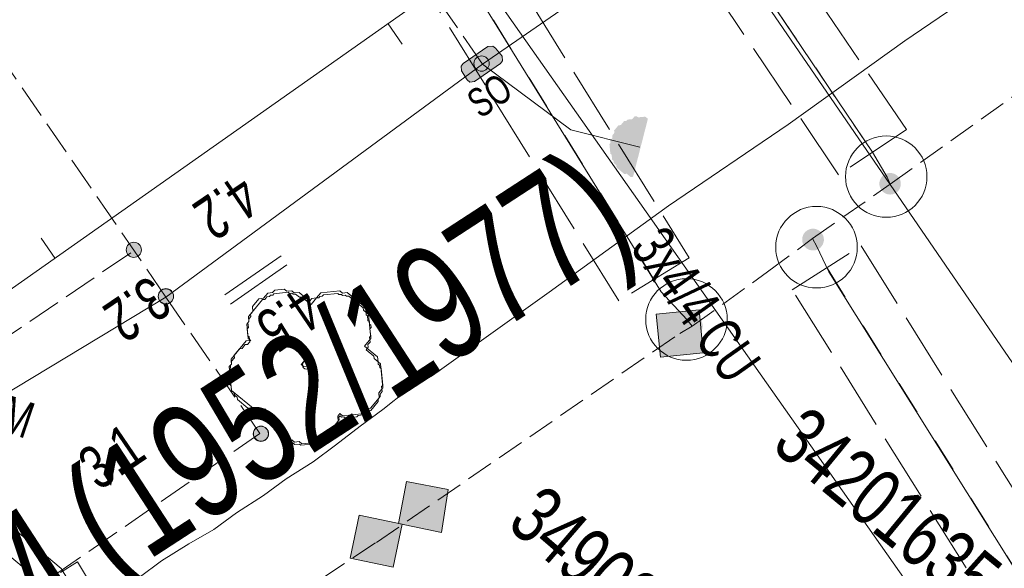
# Model space of a CAD drawing. Header units: metres. Extents: x -740 to 758, y -633 to 854.
# Tile 718 of 1056: x 248.42 to 260.51, y -140.16 to -133.42. Entities that reach past the tile are written whole.
import ezdxf

# ---------------------------------------------------------------- set-up
doc = ezdxf.new("R2010")
doc.units = ezdxf.units.M
doc.header["$MEASUREMENT"] = 0
for name, pattern in [('333_125', [0.4576, 0.3328, -0.1248]), ('416_125', [0.5408, 0.416, -0.1248]), ('416_416', [0.832, 0.416, -0.416]), ('832_208', [1.04, 0.832, -0.208])]:
    doc.linetypes.add(name, pattern=pattern)
for name, color, linetype in [('Gas.LOVION', 7, 'Continuous'), ('Gis.LOVION', 7, 'Continuous'), ('Grundkarte.LOVION', 7, 'Continuous'), ('Strom.LOVION', 7, 'Continuous'), ('StromBemass.LOVION', 7, 'Continuous'), ('Wasser.LOVION', 7, 'Continuous')]:
    doc.layers.add(name, color=color, linetype=linetype)
doc.styles.add('ERSTELLTER_STIL_1', font='arial.ttf')

msp = doc.modelspace()

# ---------------------------------------------------------------- hatches: boundary and pattern name
at = {"layer": 'Strom.LOVION', "linetype": 'Continuous', "lineweight": 13}
for points in [[(254.005, -134.182), (254.323, -133.959), (254.35, -133.927), (254.344, -133.868), (254.261, -133.773), (254.229, -133.746), (254.17, -133.752), (253.865, -133.959), (253.839, -133.991), (253.845, -134.05), (253.915, -134.161), (253.947, -134.188)], [(255.952, -135.351), (256.134, -134.639), (256.102, -134.613), (256.014, -134.621), (255.998, -134.608), (255.968, -134.611), (255.942, -134.643), (255.884, -134.649), (255.87, -134.665), (255.841, -134.668), (255.801, -134.716), (255.772, -134.719), (255.719, -134.783), (255.722, -134.812), (255.696, -134.844), (255.699, -134.874), (255.672, -134.906), (255.675, -134.935), (255.662, -134.951), (255.673, -135.068), (255.689, -135.081), (255.695, -135.14), (255.711, -135.153), (255.714, -135.182), (255.746, -135.209), (255.749, -135.238), (255.845, -135.317), (255.875, -135.314), (255.923, -135.354)]]:
    msp.add_hatch(color=7, dxfattribs=at).paths.add_polyline_path(points)
at = {"layer": 'StromBemass.LOVION', "linetype": 'Continuous', "lineweight": 13}
for points in [[(254.163, -134.019), (254.17, -134.01), (254.176, -133.999), (254.18, -133.988), (254.183, -133.977), (254.185, -133.965), (254.185, -133.953), (254.183, -133.942), (254.18, -133.93), (254.176, -133.919), (254.17, -133.909), (254.163, -133.899), (254.155, -133.891), (254.146, -133.883), (254.136, -133.877), (254.125, -133.872), (254.114, -133.868), (254.102, -133.866), (254.09, -133.865), (254.078, -133.866), (254.067, -133.868), (254.056, -133.872), (254.045, -133.877), (254.035, -133.884), (254.026, -133.891), (254.018, -133.9), (254.011, -133.909), (254.005, -133.92), (254.001, -133.931), (253.998, -133.942), (253.996, -133.954), (253.996, -133.966), (253.998, -133.978), (254.001, -133.989), (254.005, -134), (254.011, -134.01), (254.018, -134.02), (254.026, -134.029), (254.035, -134.036), (254.045, -134.042), (254.056, -134.047), (254.067, -134.051), (254.079, -134.053), (254.091, -134.054), (254.103, -134.053), (254.114, -134.051), (254.125, -134.047), (254.136, -134.042), (254.146, -134.036), (254.155, -134.028)], [(249.892, -136.308), (249.898, -136.298), (249.904, -136.288), (249.908, -136.277), (249.911, -136.266), (249.913, -136.254), (249.912, -136.243), (249.911, -136.231), (249.908, -136.22), (249.904, -136.209), (249.898, -136.199), (249.891, -136.189), (249.883, -136.181), (249.874, -136.174), (249.864, -136.167), (249.854, -136.162), (249.843, -136.159), (249.831, -136.157), (249.819, -136.156), (249.808, -136.157), (249.796, -136.159), (249.785, -136.163), (249.775, -136.168), (249.765, -136.174), (249.756, -136.181), (249.748, -136.19), (249.741, -136.199), (249.735, -136.21), (249.731, -136.22), (249.728, -136.232), (249.727, -136.243), (249.727, -136.255), (249.728, -136.267), (249.731, -136.278), (249.736, -136.289), (249.741, -136.299), (249.748, -136.308), (249.756, -136.317), (249.765, -136.324), (249.775, -136.331), (249.786, -136.335), (249.797, -136.339), (249.808, -136.341), (249.82, -136.342), (249.832, -136.341), (249.843, -136.339), (249.854, -136.335), (249.865, -136.33), (249.875, -136.324), (249.884, -136.316)], [(250.287, -136.882), (250.294, -136.872), (250.299, -136.862), (250.303, -136.851), (250.306, -136.839), (250.308, -136.828), (250.308, -136.816), (250.306, -136.804), (250.303, -136.793), (250.299, -136.782), (250.293, -136.771), (250.286, -136.762), (250.278, -136.753), (250.269, -136.746), (250.259, -136.739), (250.248, -136.734), (250.237, -136.731), (250.225, -136.729), (250.214, -136.728), (250.202, -136.729), (250.19, -136.731), (250.179, -136.735), (250.168, -136.74), (250.158, -136.746), (250.149, -136.754), (250.141, -136.762), (250.134, -136.772), (250.129, -136.782), (250.124, -136.793), (250.121, -136.805), (250.12, -136.816), (250.12, -136.828), (250.122, -136.84), (250.125, -136.851), (250.129, -136.862), (250.135, -136.873), (250.142, -136.882), (250.15, -136.891), (250.159, -136.898), (250.169, -136.905), (250.18, -136.91), (250.191, -136.913), (250.202, -136.915), (250.214, -136.916), (250.226, -136.915), (250.238, -136.913), (250.249, -136.909), (250.26, -136.904), (250.269, -136.898), (250.279, -136.89)], [(250.288, -136.879), (250.295, -136.869), (250.3, -136.859), (250.305, -136.848), (250.308, -136.837), (250.309, -136.825), (250.309, -136.813), (250.308, -136.801), (250.305, -136.79), (250.3, -136.779), (250.294, -136.769), (250.288, -136.759), (250.279, -136.751), (250.27, -136.743), (250.26, -136.737), (250.25, -136.732), (250.238, -136.728), (250.227, -136.726), (250.215, -136.725), (250.203, -136.726), (250.192, -136.728), (250.181, -136.732), (250.17, -136.737), (250.16, -136.744), (250.151, -136.751), (250.143, -136.76), (250.136, -136.769), (250.13, -136.78), (250.126, -136.791), (250.123, -136.802), (250.122, -136.814), (250.122, -136.825), (250.123, -136.837), (250.126, -136.849), (250.131, -136.859), (250.136, -136.87), (250.143, -136.879), (250.151, -136.888), (250.161, -136.895), (250.17, -136.902), (250.181, -136.907), (250.192, -136.91), (250.204, -136.912), (250.216, -136.913), (250.227, -136.912), (250.239, -136.91), (250.25, -136.906), (250.261, -136.901), (250.271, -136.895), (250.28, -136.887)], [(251.453, -138.568), (251.46, -138.559), (251.465, -138.549), (251.47, -138.538), (251.473, -138.526), (251.474, -138.515), (251.474, -138.503), (251.472, -138.491), (251.469, -138.48), (251.465, -138.469), (251.459, -138.459), (251.453, -138.45), (251.445, -138.441), (251.435, -138.434), (251.426, -138.427), (251.415, -138.422), (251.404, -138.419), (251.392, -138.417), (251.381, -138.416), (251.369, -138.417), (251.357, -138.419), (251.346, -138.423), (251.336, -138.428), (251.326, -138.434), (251.317, -138.441), (251.309, -138.45), (251.302, -138.459), (251.297, -138.47), (251.292, -138.481), (251.289, -138.492), (251.288, -138.504), (251.288, -138.515), (251.289, -138.527), (251.292, -138.538), (251.297, -138.549), (251.302, -138.559), (251.309, -138.569), (251.317, -138.577), (251.326, -138.585), (251.336, -138.591), (251.347, -138.596), (251.358, -138.599), (251.37, -138.602), (251.381, -138.602), (251.393, -138.602), (251.404, -138.599), (251.416, -138.596), (251.426, -138.591), (251.436, -138.584), (251.445, -138.577)], [(251.454, -138.565), (251.461, -138.556), (251.467, -138.545), (251.471, -138.534), (251.474, -138.523), (251.475, -138.512), (251.475, -138.5), (251.474, -138.488), (251.471, -138.477), (251.466, -138.466), (251.461, -138.456), (251.454, -138.447), (251.446, -138.438), (251.437, -138.431), (251.427, -138.425), (251.417, -138.42), (251.405, -138.416), (251.394, -138.414), (251.382, -138.413), (251.371, -138.414), (251.359, -138.416), (251.348, -138.42), (251.338, -138.425), (251.328, -138.431), (251.319, -138.439), (251.311, -138.447), (251.304, -138.457), (251.299, -138.467), (251.294, -138.478), (251.292, -138.489), (251.29, -138.501), (251.29, -138.512), (251.292, -138.524), (251.295, -138.535), (251.299, -138.546), (251.305, -138.556), (251.311, -138.565), (251.319, -138.574), (251.328, -138.581), (251.338, -138.587), (251.349, -138.592), (251.36, -138.596), (251.371, -138.598), (251.383, -138.599), (251.395, -138.598), (251.406, -138.596), (251.417, -138.592), (251.428, -138.587), (251.437, -138.581), (251.446, -138.573)]]:
    msp.add_hatch(color=7, dxfattribs=at).paths.add_polyline_path(points)
at = {"layer": 'Wasser.LOVION', "linetype": 'Continuous', "lineweight": 13}
for points in [[(259.21, -135.519), (259.22, -135.506), (259.228, -135.492), (259.234, -135.476), (259.238, -135.46), (259.24, -135.444), (259.24, -135.427), (259.238, -135.411), (259.233, -135.395), (259.227, -135.38), (259.219, -135.365), (259.21, -135.352), (259.198, -135.34), (259.185, -135.329), (259.171, -135.32), (259.157, -135.313), (259.141, -135.308), (259.125, -135.305), (259.108, -135.304), (259.092, -135.305), (259.075, -135.309), (259.06, -135.314), (259.045, -135.321), (259.031, -135.33), (259.018, -135.34), (259.007, -135.352), (258.997, -135.366), (258.989, -135.38), (258.983, -135.396), (258.979, -135.412), (258.977, -135.428), (258.977, -135.445), (258.979, -135.461), (258.984, -135.477), (258.99, -135.492), (258.998, -135.507), (259.007, -135.52), (259.019, -135.532), (259.032, -135.543), (259.045, -135.551), (259.06, -135.558), (259.076, -135.563), (259.092, -135.566), (259.109, -135.567), (259.125, -135.566), (259.142, -135.563), (259.157, -135.558), (259.172, -135.551), (259.186, -135.542), (259.199, -135.532)], [(259.211, -135.521), (259.22, -135.508), (259.228, -135.493), (259.234, -135.478), (259.238, -135.462), (259.24, -135.445), (259.24, -135.429), (259.238, -135.413), (259.234, -135.397), (259.228, -135.381), (259.22, -135.367), (259.21, -135.354), (259.199, -135.342), (259.186, -135.331), (259.172, -135.322), (259.157, -135.315), (259.142, -135.31), (259.125, -135.307), (259.109, -135.306), (259.092, -135.307), (259.076, -135.311), (259.061, -135.316), (259.046, -135.323), (259.032, -135.332), (259.019, -135.342), (259.008, -135.354), (258.998, -135.368), (258.99, -135.382), (258.984, -135.397), (258.98, -135.413), (258.978, -135.43), (258.978, -135.446), (258.98, -135.463), (258.985, -135.479), (258.991, -135.494), (258.999, -135.508), (259.008, -135.522), (259.02, -135.534), (259.032, -135.544), (259.046, -135.553), (259.061, -135.56), (259.077, -135.565), (259.093, -135.568), (259.11, -135.569), (259.126, -135.568), (259.142, -135.565), (259.158, -135.559), (259.173, -135.552), (259.187, -135.544), (259.199, -135.533)], [(258.265, -136.208), (258.275, -136.194), (258.283, -136.179), (258.289, -136.164), (258.294, -136.147), (258.296, -136.131), (258.295, -136.114), (258.293, -136.097), (258.289, -136.081), (258.283, -136.065), (258.275, -136.051), (258.265, -136.037), (258.253, -136.025), (258.24, -136.014), (258.226, -136.005), (258.211, -135.998), (258.195, -135.993), (258.179, -135.99), (258.162, -135.989), (258.145, -135.99), (258.129, -135.993), (258.113, -135.999), (258.097, -136.006), (258.083, -136.015), (258.07, -136.026), (258.059, -136.038), (258.049, -136.052), (258.041, -136.066), (258.035, -136.082), (258.031, -136.098), (258.029, -136.115), (258.029, -136.132), (258.031, -136.148), (258.035, -136.164), (258.042, -136.18), (258.05, -136.195), (258.06, -136.208), (258.071, -136.22), (258.084, -136.231), (258.098, -136.24), (258.113, -136.247), (258.129, -136.252), (258.146, -136.255), (258.163, -136.256), (258.179, -136.255), (258.196, -136.252), (258.212, -136.247), (258.227, -136.24), (258.241, -136.231), (258.254, -136.22)], [(258.265, -136.208), (258.275, -136.194), (258.283, -136.179), (258.289, -136.164), (258.294, -136.147), (258.296, -136.131), (258.295, -136.114), (258.293, -136.097), (258.289, -136.081), (258.283, -136.065), (258.275, -136.051), (258.265, -136.037), (258.253, -136.025), (258.24, -136.014), (258.226, -136.005), (258.211, -135.998), (258.195, -135.993), (258.179, -135.99), (258.162, -135.989), (258.145, -135.99), (258.129, -135.993), (258.113, -135.999), (258.097, -136.006), (258.083, -136.015), (258.07, -136.026), (258.059, -136.038), (258.049, -136.052), (258.041, -136.066), (258.035, -136.082), (258.031, -136.098), (258.029, -136.115), (258.029, -136.132), (258.031, -136.148), (258.035, -136.164), (258.042, -136.18), (258.05, -136.195), (258.06, -136.208), (258.071, -136.22), (258.084, -136.231), (258.098, -136.24), (258.113, -136.247), (258.129, -136.252), (258.146, -136.255), (258.163, -136.256), (258.179, -136.255), (258.196, -136.252), (258.212, -136.247), (258.227, -136.24), (258.241, -136.231), (258.254, -136.22)], [(256.762, -136.986), (256.235, -137.038), (256.287, -137.565), (256.814, -137.513)], [(256.773, -137.263), (256.783, -137.249), (256.791, -137.235), (256.797, -137.22), (256.801, -137.203), (256.803, -137.187), (256.803, -137.17), (256.801, -137.154), (256.797, -137.138), (256.79, -137.123), (256.782, -137.108), (256.773, -137.095), (256.761, -137.083), (256.748, -137.072), (256.734, -137.063), (256.719, -137.056), (256.704, -137.051), (256.687, -137.048), (256.671, -137.047), (256.654, -137.048), (256.638, -137.052), (256.622, -137.057), (256.607, -137.064), (256.594, -137.073), (256.581, -137.083), (256.569, -137.095), (256.56, -137.109), (256.552, -137.123), (256.546, -137.139), (256.542, -137.155), (256.54, -137.171), (256.54, -137.188), (256.542, -137.204), (256.546, -137.22), (256.552, -137.236), (256.56, -137.25), (256.57, -137.264), (256.581, -137.276), (256.594, -137.286), (256.608, -137.295), (256.623, -137.302), (256.639, -137.307), (256.655, -137.31), (256.672, -137.311), (256.688, -137.31), (256.705, -137.307), (256.72, -137.302), (256.735, -137.295), (256.749, -137.286), (256.762, -137.275)], [(256.776, -137.266), (256.786, -137.253), (256.794, -137.238), (256.8, -137.223), (256.804, -137.207), (256.806, -137.19), (256.806, -137.174), (256.804, -137.157), (256.8, -137.141), (256.794, -137.126), (256.786, -137.111), (256.776, -137.098), (256.764, -137.086), (256.752, -137.075), (256.738, -137.067), (256.723, -137.06), (256.707, -137.055), (256.691, -137.051), (256.674, -137.05), (256.658, -137.052), (256.641, -137.055), (256.626, -137.06), (256.611, -137.067), (256.597, -137.076), (256.584, -137.086), (256.573, -137.099), (256.563, -137.112), (256.555, -137.127), (256.549, -137.142), (256.545, -137.158), (256.543, -137.174), (256.543, -137.191), (256.545, -137.207), (256.549, -137.223), (256.555, -137.239), (256.563, -137.253), (256.573, -137.267), (256.585, -137.279), (256.597, -137.289), (256.611, -137.298), (256.626, -137.305), (256.642, -137.31), (256.658, -137.313), (256.675, -137.314), (256.691, -137.313), (256.708, -137.31), (256.723, -137.305), (256.738, -137.298), (256.752, -137.289), (256.765, -137.278)], [(253.073, -139.608), (253.601, -139.719), (253.683, -139.194), (253.171, -139.096)], [(252.479, -140.036), (253.007, -140.146), (253.118, -139.618), (252.59, -139.507)]]:
    msp.add_hatch(color=7, dxfattribs=at).paths.add_polyline_path(points)

# ---------------------------------------------------------------- linework, layer by layer
at = {"layer": 'Gas.LOVION', "color": 5, "linetype": 'Continuous', "lineweight": 18}
for points in [[(261.796, -139.346), (261.729, -139.264), (254.834, -129.209), (254.241, -128.425)], [(259.665, -140.826), (259.614, -140.757), (252.611, -130.801), (252.112, -129.934)]]:
    msp.add_lwpolyline(points, dxfattribs=at)
at = {"layer": 'Gis.LOVION', "color": 44, "linetype": 'Continuous', "lineweight": 18}
msp.add_lwpolyline([(252.353, -138.289), (252.34, -138.305), (252.343, -138.335), (252.316, -138.367), (252.319, -138.396), (252.174, -138.573), (252.144, -138.576), (252.118, -138.608), (252.059, -138.614), (252.046, -138.63), (251.871, -138.647), (251.855, -138.634), (251.796, -138.639), (251.764, -138.613), (251.735, -138.616), (251.638, -138.537), (251.609, -138.539), (251.606, -138.51), (251.542, -138.457), (251.539, -138.428), (251.523, -138.415), (251.52, -138.386), (251.504, -138.372), (251.501, -138.343), (251.485, -138.33), (251.476, -138.242), (251.418, -138.248), (251.402, -138.235), (251.343, -138.24), (251.311, -138.214), (251.282, -138.217), (251.25, -138.19), (251.22, -138.193), (251.092, -138.087), (251.089, -138.058), (251.057, -138.032), (251.054, -138.003), (251.022, -137.976), (251.016, -137.918), (251, -137.904), (250.986, -137.758), (250.999, -137.742), (250.996, -137.713), (251.009, -137.697), (251.006, -137.667), (251.02, -137.651), (251.017, -137.622), (251.056, -137.574), (251.053, -137.544), (251.12, -137.464), (251.149, -137.461), (251.188, -137.413), (251.218, -137.41), (251.244, -137.378), (251.238, -137.319), (251.222, -137.306), (251.214, -137.218), (251.227, -137.202), (251.221, -137.144), (251.234, -137.128), (251.232, -137.098), (251.258, -137.066), (251.255, -137.037), (251.4, -136.86), (251.43, -136.857), (251.456, -136.825), (251.485, -136.822), (251.499, -136.806), (251.528, -136.804), (251.541, -136.787), (251.717, -136.77), (251.733, -136.783), (251.762, -136.781), (251.778, -136.794), (251.807, -136.791), (251.856, -136.831), (251.885, -136.828), (251.997, -136.92), (252.063, -136.84), (252.093, -136.837), (252.106, -136.821), (252.135, -136.818), (252.148, -136.802), (252.324, -136.785), (252.34, -136.798), (252.369, -136.795), (252.385, -136.808), (252.415, -136.805), (252.431, -136.819), (252.46, -136.816), (252.637, -136.961), (252.64, -136.99), (252.672, -137.017), (252.675, -137.046), (252.691, -137.059), (252.696, -137.118), (252.713, -137.131), (252.715, -137.16), (252.731, -137.174), (252.734, -137.203), (252.721, -137.219), (252.73, -137.307), (252.716, -137.323), (252.722, -137.381), (252.696, -137.413), (252.699, -137.443), (252.672, -137.475), (252.769, -137.554), (252.772, -137.583), (252.82, -137.623), (252.823, -137.652), (252.839, -137.665), (252.842, -137.695), (252.858, -137.708), (252.878, -137.913), (252.864, -137.929), (252.87, -137.988), (252.844, -138.02), (252.847, -138.049), (252.82, -138.081), (252.823, -138.11), (252.731, -138.223), (252.701, -138.226), (252.675, -138.258), (252.646, -138.261), (252.632, -138.277), (252.574, -138.282), (252.561, -138.299), (252.414, -138.313), (252.398, -138.3), (252.369, -138.303)], close=True, dxfattribs=at)
msp.add_circle((251.942, -137.664), 0.0505, dxfattribs=at)
at = {"layer": 'Grundkarte.LOVION', "color": 8, "linetype": 'Continuous', "lineweight": 18}
for points in [[(229.741, -147.948), (247.968, -136.974), (255.904, -131.381), (267.19, -123.479), (276.785, -116.719), (282.097, -113.007), (287.435, -109.264), (296.23, -103.084), (298.61, -101.433), (304.552, -97.216), (309.891, -93.473), (315.203, -89.761), (323.748, -83.753), (332.352, -77.74), (337.632, -74.002), (342.97, -70.259), (351.462, -64.315), (352.682, -63.487), (353.981, -62.562), (359.896, -58.377)], [(229.741, -147.948), (247.968, -136.974), (255.904, -131.381), (267.19, -123.479), (276.785, -116.719), (282.097, -113.007), (287.435, -109.264), (296.23, -103.084), (298.61, -101.433), (304.552, -97.216), (309.891, -93.473), (315.203, -89.761), (323.748, -83.753), (332.352, -77.74), (337.632, -74.002), (342.97, -70.259), (351.462, -64.315), (352.682, -63.487), (353.981, -62.562), (359.896, -58.377)], [(238.226, -128.321), (243.723, -136.177), (247.968, -136.974), (255.904, -131.381)], [(260.76, -132.679), (259.291, -133.68), (257.855, -134.707), (256.386, -135.708), (254.923, -136.767), (253.487, -137.794), (253.179, -137.972), (252.877, -138.209), (252.601, -138.413), (252.299, -138.649), (252.024, -138.853), (251.69, -139.063), (251.414, -139.268), (251.08, -139.478), (250.804, -139.682), (250.497, -139.86), (250.162, -140.07), (249.887, -140.274), (249.298, -140.598), (249.128, -140.674), (248.735, -140.889), (248.565, -140.965), (248.369, -141.073)], [(253.118, -133.722), (252.946, -133.473)], [(248.681, -136.106), (248.854, -136.356)]]:
    msp.add_lwpolyline(points, dxfattribs=at)
at = {"layer": 'Grundkarte.LOVION', "color": 253, "linetype": 'Continuous', "lineweight": 18}
msp.add_lwpolyline([(247.968, -136.974), (243.723, -136.177), (232.627, -120.327), (243.054, -113.012), (254.25, -105.09), (260.155, -113.498), (264.485, -119.695), (267.19, -123.479), (255.904, -131.381)], close=True, dxfattribs=at)
at = {"layer": 'Grundkarte.LOVION', "color": 8, "linetype": 'Continuous', "lineweight": 18}
msp.add_lwpolyline([(232.627, -120.327), (243.054, -113.012), (248.928, -121.393), (253.882, -128.534), (255.904, -131.381), (247.968, -136.974), (243.723, -136.177)], close=True, dxfattribs=at)
at = {"layer": 'Grundkarte.LOVION', "color": 9, "linetype": 'Continuous', "lineweight": 18}
for points in [[(252.35, -138.26), (252.324, -138.292), (252.329, -138.351), (252.171, -138.544), (252.112, -138.549), (252.086, -138.581), (252.027, -138.587), (252.001, -138.619), (251.884, -138.631), (251.852, -138.604), (251.793, -138.61), (251.761, -138.584), (251.702, -138.589), (251.574, -138.484), (251.568, -138.425), (251.504, -138.372), (251.492, -138.255), (251.428, -138.202), (251.311, -138.214), (251.022, -137.976), (250.993, -137.683), (251.02, -137.651), (251.014, -137.593), (251.199, -137.368), (251.257, -137.362), (251.225, -137.336), (251.208, -137.16), (251.234, -137.128), (251.229, -137.069), (251.282, -137.005), (251.276, -136.946), (251.355, -136.85), (251.414, -136.844), (251.466, -136.78), (251.525, -136.774), (251.551, -136.742), (251.668, -136.731), (251.701, -136.757), (251.759, -136.751), (251.791, -136.778), (251.85, -136.772), (251.978, -136.878), (252.005, -136.846), (252.063, -136.84), (252.116, -136.776), (252.35, -136.753), (252.383, -136.779), (252.441, -136.773), (252.666, -136.958), (252.672, -137.017), (252.704, -137.043), (252.733, -137.336), (252.653, -137.432), (252.814, -137.564), (252.82, -137.623), (252.852, -137.649), (252.88, -137.942), (252.828, -138.006), (252.833, -138.065), (252.728, -138.194), (252.669, -138.199), (252.616, -138.264), (252.382, -138.286)], [(251.968, -137.677), (251.909, -137.682), (251.877, -137.656), (251.904, -137.624), (251.93, -137.592), (251.956, -137.56), (252.021, -137.612), (251.994, -137.645)]]:
    msp.add_lwpolyline(points, close=True, dxfattribs=at)
at = {"layer": 'Strom.LOVION', "color": 150, "linetype": 'Continuous', "lineweight": 18}
for points in [[(246.521, -137.131), (246.417, -137.584), (246.677, -137.825), (247.174, -138.072), (247.968, -138.186), (250.215, -136.828), (254.102, -133.966), (256.899, -132.037), (263.071, -127.902), (272.069, -121.539), (275.299, -119.509), (279.69, -116.198), (283.467, -113.568), (284.283, -113), (290.589, -108.571), (293.619, -106.457), (299.69, -102.051), (305.18, -98.189), (305.747, -97.794), (307.699, -96.303), (312.759, -92.734)], [(245.918, -137.012), (245.823, -137.553), (248.93, -140.161), (254.446, -149.272), (255.82, -148.354), (262.103, -144.149), (263.455, -143.322), (268.431, -139.954), (271.664, -137.953), (274.259, -136.074), (283.073, -129.641), (291.129, -124.065), (298.416, -119.096), (300.959, -117.148), (307.35, -112.681), (315.374, -107.079), (315.623, -106.907), (317.767, -105.412), (318.167, -105.121), (321.75, -102.466), (323.462, -101.234), (323.634, -101.483)], [(254.102, -133.966), (255.187, -134.776), (256.035, -134.988)], [(245.646, -136.95), (245.493, -137.66), (248.729, -140.373), (253.227, -147.839), (254.197, -149.444), (253.922, -149.648), (250.011, -152.277), (241.661, -158.014), (235.5, -161.35), (231.724, -163.389), (214.56, -172.545), (207.706, -176.2), (200.589, -180.044), (200.255, -180.254)]]:
    msp.add_lwpolyline(points, dxfattribs=at)
at = {"layer": 'Strom.LOVION', "color": 7, "linetype": 'Continuous', "lineweight": 13}
msp.add_lwpolyline([(254.005, -134.182), (253.947, -134.188), (253.915, -134.161), (253.845, -134.05), (253.839, -133.991), (253.865, -133.959), (254.17, -133.752), (254.229, -133.746), (254.261, -133.773), (254.344, -133.868), (254.35, -133.927), (254.323, -133.959)], close=True, dxfattribs=at)
at = {"layer": 'Strom.LOVION', "color": 7, "linetype": '333_125', "lineweight": 13}
msp.add_lwpolyline([(253.259, -146.949), (252.673, -147.302), (248.53, -140.451), (249.129, -140.082)], close=True, dxfattribs=at)
at = {"layer": 'StromBemass.LOVION', "color": 7, "linetype": '416_125', "lineweight": 13}
for points in [[(248.822, -140.26), (251.369, -138.504), (250.215, -136.828), (247.579, -132.993), (253.586, -128.829), (254.32, -128.329), (260.467, -124.092), (263.071, -127.902), (264.95, -126.565)], [(254.102, -133.966), (251.539, -130.271)], [(247.174, -138.072), (247.2, -138.039), (249.82, -136.261)]]:
    msp.add_lwpolyline(points, dxfattribs=at)
at = {"layer": 'StromBemass.LOVION', "color": 7, "linetype": 'Continuous', "lineweight": 13}
for points in [[(251.628, -136.321), (250.937, -136.802)], [(251.698, -136.432), (251.007, -136.914)]]:
    msp.add_lwpolyline(points, dxfattribs=at)
for centre, radius in [((254.091, -133.96), 0.0942), ((249.82, -136.249), 0.093), ((250.214, -136.822), 0.0941), ((250.215, -136.819), 0.0938), ((251.381, -138.509), 0.0932), ((251.383, -138.506), 0.0927)]:
    msp.add_circle(centre, radius, dxfattribs=at)
at = {"layer": 'Wasser.LOVION', "color": 150, "linetype": '333_125', "lineweight": 18}
msp.add_lwpolyline([(230.6, -153.258), (239.956, -148.132), (246.158, -144.156), (250.218, -141.542), (252.8, -139.842), (256.525, -137.276), (256.678, -137.187), (257.603, -136.52), (258.155, -136.111), (259.109, -135.442), (265.573, -130.82), (270.373, -127.469), (278.396, -121.704), (279.183, -121.139), (281.566, -119.517), (287.568, -115.458), (289.296, -114.239), (289.696, -113.949), (292.522, -112.018), (292.689, -111.913), (293.182, -111.51)], dxfattribs=at)
at = {"layer": 'Wasser.LOVION', "color": 7, "linetype": '832_208', "lineweight": 13}
for points in [[(253.949, -128.616), (254.752, -128.065), (259.309, -134.772), (258.477, -135.326)], [(251.635, -130.187), (252.483, -129.646), (256.641, -136.348), (255.776, -136.876)], [(258.754, -136.2), (264.185, -144.891), (266.169, -147.652), (265.369, -148.233), (263.353, -145.445), (257.906, -136.741)]]:
    msp.add_lwpolyline(points, close=True, dxfattribs=at)
at = {"layer": 'Wasser.LOVION', "color": 252, "linetype": '416_416', "lineweight": 18}
for points in [[(258.893, -135.049), (254.365, -128.339)], [(256.208, -136.612), (252.067, -129.923)], [(258.338, -136.478), (263.769, -145.168), (265.769, -147.943)]]:
    msp.add_lwpolyline(points, dxfattribs=at)
at = {"layer": 'Wasser.LOVION', "color": 150, "linetype": 'Continuous', "lineweight": 18}
for points in [[(259.109, -135.442), (259.071, -135.357), (258.893, -135.049), (254.365, -128.339)], [(256.678, -137.187), (256.611, -137.105), (256.297, -136.766), (252.067, -129.923)], [(258.155, -136.111), (258.208, -136.209), (258.357, -136.52), (263.769, -145.168), (265.769, -147.943)]]:
    msp.add_lwpolyline(points, dxfattribs=at)
at = {"layer": 'Wasser.LOVION', "color": 7, "linetype": 'Continuous', "lineweight": 13}
for points in [[(256.762, -136.986), (256.814, -137.513), (256.287, -137.565), (256.235, -137.038)], [(253.073, -139.608), (253.171, -139.096), (253.683, -139.194), (253.601, -139.719)], [(252.479, -140.036), (252.59, -139.507), (253.118, -139.618), (253.007, -140.146)]]:
    msp.add_lwpolyline(points, close=True, dxfattribs=at)
for centre, radius in [((259.061, -135.349), 0.5), ((258.205, -136.216), 0.501), ((256.608, -137.104), 0.501)]:
    msp.add_circle(centre, radius, dxfattribs=at)

# ---------------------------------------------------------------- texts
at = {"layer": 'Gas.LOVION', "color": 5, "linetype": 'Continuous', "lineweight": 18, "insert": (257.724, -145.494), "char_height": 1.42279, "attachment_point": 7, "rotation": 35.242, "style": 'ERSTELLTER_STIL_1'}
msp.add_mtext('{\\A1;\\W0.72102x;150 ND ST KA (1974)}', dxfattribs=at)
at = {"layer": 'Strom.LOVION', "color": 7, "linetype": 'Continuous', "lineweight": 13, "attachment_point": 7, "style": 'ERSTELLTER_STIL_1'}
for s, insert, char_height, rotation in [('{\\A1;\\W0.71555x;SO}', (254.08, -134.647), 0.3557, 34.242), ('{\\A1;\\W0.71560x;SM}', (247.86, -138.362), 0.44461, 341.2457)]:
    msp.add_mtext(s, dxfattribs=dict(at, insert=insert, char_height=char_height, rotation=rotation))
at = {"layer": 'Strom.LOVION', "color": 150, "linetype": 'Continuous', "lineweight": 18, "insert": (255.902, -136.23), "char_height": 0.53353, "attachment_point": 7, "rotation": 305.246, "style": 'ERSTELLTER_STIL_1'}
msp.add_mtext('{\\A1;\\W0.67090x;3x4/4 CU }', dxfattribs=at)
at = {"layer": 'StromBemass.LOVION', "color": 7, "linetype": 'Continuous', "lineweight": 13, "attachment_point": 7, "style": 'ERSTELLTER_STIL_1'}
for s, insert, char_height, rotation in [('{\\A1;\\W0.71557x;4.2}', (251.122, -135.295), 0.53355, 214.2451), ('{\\A1;\\W0.71564x;3.2}', (250.016, -136.543), 0.53353, 214.2467), ('{\\A1;\\W0.71557x;4.5}', (251.886, -136.666), 0.53355, 214.2451), ('{\\A1;\\W0.71565x;3.1}', (249.394, -139.221), 0.53352, 34.2405)]:
    msp.add_mtext(s, dxfattribs=dict(at, insert=insert, char_height=char_height, rotation=rotation))
at = {"layer": 'Wasser.LOVION', "color": 150, "linetype": 'Continuous', "lineweight": 18, "insert": (240.238, -146.926), "char_height": 1.4228, "attachment_point": 7, "rotation": 33.041, "style": 'ERSTELLTER_STIL_1'}
msp.add_mtext('{\\A1;\\W0.71854x;125 GG UA ZMM (1952/1977)}', dxfattribs=at)
at = {"layer": 'Wasser.LOVION', "color": 7, "linetype": 'Continuous', "lineweight": 13, "char_height": 0.71139, "attachment_point": 7, "style": 'ERSTELLTER_STIL_1'}
for s, insert, rotation in [('{\\A1;\\W0.71560x;34201635}', (257.63, -138.693), 320.582), ('{\\A1;\\W0.71559x;34908228}', (254.38, -139.647), 319.2423)]:
    msp.add_mtext(s, dxfattribs=dict(at, insert=insert, rotation=rotation))

doc.saveas('drawing.dxf')
